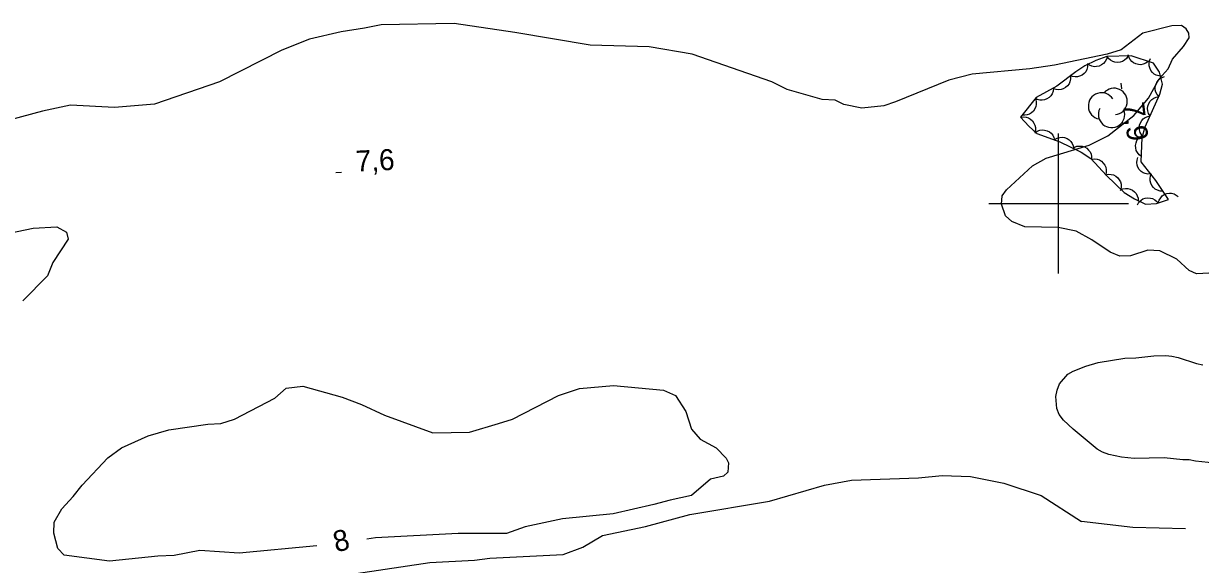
# Model space of a CAD drawing. Extents: x 336540 to 340074, y 5572036 to 5573747.
# Drawn here: x 336851.8 to 337020.3, y 5573148.4 to 5573225.7 of the extents above; entities that cross this region are included whole.
import ezdxf

# ---------------------------------------------------------------- set-up
doc = ezdxf.new("R2010")
doc.units = 0
for name, color, linetype in [('Niveau 2', 7, 'Continuous'), ('Niveau 3', 7, 'Continuous'), ('Niveau 44', 7, 'Continuous'), ('Niveau 61', 7, 'Continuous')]:
    doc.layers.add(name, color=color, linetype=linetype)

msp = doc.modelspace()

# ---------------------------------------------------------------- linework, layer by layer
at = {"layer": 'Niveau 2'}
for points in [[(337025.98, 5573190.3), (337019.74, 5573189.97), (337018.69, 5573190.42), (337016.92, 5573192.03), (337014.47, 5573193.25), (337012.79, 5573193.34), (337010.28, 5573192.53), (337008.78, 5573192.46), (337007.38, 5573193.07), (337004.76, 5573194.81), (337002.5, 5573196.04), (336999.92, 5573196.58), (336995.18, 5573196.69), (336993.29, 5573197.43), (336992.41, 5573198.23), (336991.81, 5573199.9), (336991.92, 5573201.1), (336992.54, 5573201.97), (336996.26, 5573205.39), (336998.23, 5573206.51), (337004.39, 5573208.35), (337007.04, 5573209.68), (337010.77, 5573212.59), (337012.86, 5573215.06), (337014.41, 5573217.86), (337015.69, 5573219.27), (337016.3, 5573220.67), (337017.88, 5573222.44), (337018.67, 5573223.68), (337018.63, 5573224.36), (337018.26, 5573225.01), (337017.58, 5573225.48), (337016.21, 5573225.42), (337012.04, 5573224.35), (337008.95, 5573221.98), (337006.95, 5573221.37), (336999.41, 5573219.81), (336995.88, 5573219.29), (336987.63, 5573218.52), (336984.29, 5573217.66), (336976.66, 5573214.56), (336975, 5573213.97), (336971.82, 5573213.64), (336969.24, 5573214.18), (336968.03, 5573214.8), (336966.15, 5573214.88), (336961.16, 5573216.31), (336958.93, 5573217.39), (336947.54, 5573221.38), (336941.4, 5573222.42), (336932.92, 5573222.67), (336922.15, 5573224.48), (336913.47, 5573225.74), (336903, 5573225.55), (336900.65, 5573225.08), (336897.29, 5573224.57), (336892.77, 5573223.49), (336888.8, 5573221.92), (336879.89, 5573217.41), (336870.56, 5573214.21), (336864.84, 5573213.73), (336858.55, 5573214.09), (336854.55, 5573213.21), (336846.7, 5573211.11)], [(336848.86, 5573195.6), (336853.21, 5573196.5), (336856.59, 5573196.68), (336857.97, 5573195.9), (336858.2, 5573194.89), (336856.01, 5573191.56), (336855.24, 5573189.65), (336851.72, 5573186.08)], [(337022.31, 5573162.89), (337019.61, 5573163.17), (337018.7, 5573163.37), (337017.8, 5573163.35), (337015.09, 5573163.63), (337010.82, 5573163.53), (337009.01, 5573163.72), (337007.2, 5573164.13), (337006.3, 5573164.44), (337005.5, 5573164.87), (337002.06, 5573167.72), (337000.68, 5573169.04), (337000.1, 5573169.82), (336999.74, 5573170.71), (336999.59, 5573172.39), (336999.79, 5573173.3), (337000.11, 5573174.21), (337001.32, 5573175.59), (337002.09, 5573176.05), (337003.88, 5573176.77), (337005.67, 5573177.26), (337009.48, 5573177.91), (337011.06, 5573177.95), (337013.64, 5573178.23), (337015.33, 5573178.27), (337016.23, 5573178.18), (337017.13, 5573177.97), (337019.74, 5573177.13), (337020.65, 5573176.93)], [(336893.8, 5573151.08), (336882.69, 5573150.01), (336877.08, 5573150.4), (336873.39, 5573149.69), (336871.04, 5573149.57), (336864.14, 5573148.89), (336857.65, 5573149.74), (336856.75, 5573150.7), (336856.15, 5573152.88), (336856.22, 5573154.43), (336857.31, 5573156.34), (336858.93, 5573158.11), (336860.19, 5573159.72), (336863.88, 5573163.64), (336865.83, 5573165.08), (336869.65, 5573166.81), (336872.63, 5573167.66), (336878.19, 5573168.44), (336880.05, 5573168.54), (336882.04, 5573169.15), (336887.8, 5573172.17), (336889.43, 5573173.59), (336891.78, 5573173.9), (336897.44, 5573172.32), (336900.2, 5573171.27), (336903.51, 5573169.74), (336910.4, 5573167.22), (336915.65, 5573167.3), (336919.82, 5573168.54), (336921.81, 5573169.15), (336928.41, 5573172.55), (336931.41, 5573173.54), (336936.28, 5573173.98), (336943.43, 5573173.33)], [(336943.43, 5573173.33), (336945.16, 5573172.56), (336946.64, 5573170.28), (336947.43, 5573167.75), (336948.69, 5573166.29), (336950.96, 5573165.06), (336952.4, 5573163.61), (336952.75, 5573162.94), (336952.66, 5573161.59), (336952.01, 5573161.04), (336950.17, 5573160.61), (336947.42, 5573158.26), (336944.4, 5573157.58), (336942.07, 5573156.96), (336936.22, 5573155.65), (336928.97, 5573154.93), (336923.61, 5573153.79), (336920.97, 5573152.82), (336914.03, 5573152.8), (336902.21, 5573152.2), (336900.95, 5573152.02)], [(336896.24, 5573146.62), (336910, 5573148.7), (336916.4, 5573149.03), (336918.59, 5573149.3), (336929.06, 5573149.83), (336931.9, 5573150.85), (336934.68, 5573152.53), (336940.87, 5573153.84), (336947.22, 5573155.54), (336958.63, 5573157.47), (336966.48, 5573159.75), (336970.33, 5573160.45), (336979.96, 5573160.78), (336983.31, 5573161.11), (336987.39, 5573160.98), (336992.17, 5573160.04), (336997.52, 5573158.28), (337003.28, 5573154.52)], [(337018.18, 5573153.49), (337010.61, 5573153.7), (337003.28, 5573154.52)]]:
    msp.add_lwpolyline(points, dxfattribs=at)
at = {"layer": 'Niveau 3'}
for p, q in [((337008.92, 5573217.2), (337009.02, 5573216.4)), ((336896.55, 5573204.46), (336897.35, 5573204.5))]:
    msp.add_line(p, q, dxfattribs=at)
at = {"layer": 'Niveau 44'}
for points in [[(336994.55, 5573212.35), (336995.74, 5573211.07), (336996.86, 5573210.01), (337000.16, 5573208.81), (337001.67, 5573208.13), (337003.25, 5573207.35), (337004.59, 5573206.44), (337006.85, 5573204), (337009.39, 5573201.57), (337010.88, 5573200.69), (337012.45, 5573199.91), (337014.01, 5573200.02), (337015.74, 5573200.56), (337013.94, 5573203.31), (337011.84, 5573205.95), (337011.95, 5573209.45), (337012.41, 5573210.95), (337014.47, 5573215.64), (337014.87, 5573217.09), (337014.43, 5573218.78), (337013.58, 5573220.08), (337010.39, 5573221.13), (337006.88, 5573221.03), (337005.32, 5573220.44), (337003.73, 5573219.68), (337002.44, 5573218.82), (336999.75, 5573216.77), (336996.8, 5573215.15), (336994.55, 5573212.35)], [(337006.94, 5573221.05), (337006.85, 5573220.65), (337006.64, 5573220.3), (337006.44, 5573220.04), (337006.15, 5573219.83), (337005.82, 5573219.67), (337005.44, 5573219.6), (337005.12, 5573219.57), (337004.77, 5573219.65), (337004.43, 5573219.79), (337004.14, 5573219.99)], [(337009.95, 5573221.12), (337009.72, 5573220.76), (337009.41, 5573220.5), (337009.14, 5573220.32), (337008.8, 5573220.22), (337008.43, 5573220.18), (337008.05, 5573220.23), (337007.74, 5573220.31), (337007.44, 5573220.5), (337007.16, 5573220.74), (337006.95, 5573221.03)], [(337012.82, 5573220.33), (337012.49, 5573220.08), (337012.11, 5573219.93), (337011.78, 5573219.86), (337011.43, 5573219.88), (337011.07, 5573219.96), (337010.74, 5573220.14), (337010.46, 5573220.32), (337010.25, 5573220.6), (337010.07, 5573220.92), (337009.97, 5573221.27)], [(337004.14, 5573219.96), (337004.14, 5573219.54), (337004.02, 5573219.15), (337003.88, 5573218.85), (337003.65, 5573218.59), (337003.36, 5573218.36), (337003.01, 5573218.2), (337002.7, 5573218.1), (337002.35, 5573218.1), (337001.98, 5573218.16), (337001.65, 5573218.29)], [(337014.78, 5573218.24), (337014.36, 5573218.25), (337013.98, 5573218.37), (337013.68, 5573218.51), (337013.42, 5573218.75), (337013.19, 5573219.04), (337013.04, 5573219.39), (337012.94, 5573219.7), (337012.94, 5573220.05), (337013, 5573220.42), (337013.14, 5573220.75)], [(337001.68, 5573218.24), (337001.71, 5573217.83), (337001.61, 5573217.43), (337001.49, 5573217.12), (337001.27, 5573216.84), (337001, 5573216.6), (337000.66, 5573216.42), (337000.36, 5573216.3), (337000.01, 5573216.27), (336999.64, 5573216.31), (336999.3, 5573216.42)], [(337014.37, 5573215.26), (337014.09, 5573215.58), (337013.93, 5573215.95), (337013.84, 5573216.27), (337013.84, 5573216.62), (337013.91, 5573216.98), (337014.07, 5573217.33), (337014.24, 5573217.61), (337014.51, 5573217.84), (337014.82, 5573218.04), (337015.16, 5573218.15)], [(336999.25, 5573216.5), (336999.21, 5573216.08), (336999.06, 5573215.7), (336998.89, 5573215.42), (336998.64, 5573215.17), (336998.33, 5573214.97), (336997.97, 5573214.84), (336997.65, 5573214.77), (336997.3, 5573214.8), (336996.94, 5573214.89), (336996.62, 5573215.05)], [(336996.67, 5573214.99), (336996.79, 5573214.59), (336996.8, 5573214.18), (336996.75, 5573213.86), (336996.61, 5573213.54), (336996.41, 5573213.23), (336996.12, 5573212.97), (336995.85, 5573212.78), (336995.52, 5573212.68), (336995.15, 5573212.62), (336994.79, 5573212.65)], [(337013.11, 5573212.53), (337012.88, 5573212.89), (337012.78, 5573213.28), (337012.73, 5573213.61), (337012.79, 5573213.95), (337012.9, 5573214.3), (337013.12, 5573214.62), (337013.32, 5573214.88), (337013.62, 5573215.07), (337013.96, 5573215.22), (337014.31, 5573215.28)], [(336994.55, 5573212.35), (336994.96, 5573212.41), (336995.37, 5573212.36), (336995.68, 5573212.27), (336995.98, 5573212.08), (336996.25, 5573211.83), (336996.47, 5573211.51), (336996.61, 5573211.22), (336996.67, 5573210.87), (336996.67, 5573210.5), (336996.59, 5573210.15)], [(337011.9, 5573209.79), (337011.68, 5573210.14), (337011.57, 5573210.53), (337011.52, 5573210.86), (337011.58, 5573211.21), (337011.7, 5573211.56), (337011.91, 5573211.88), (337012.12, 5573212.13), (337012.41, 5573212.32), (337012.75, 5573212.47), (337013.11, 5573212.53)], [(336996.59, 5573210.11), (336996.93, 5573210.35), (336997.31, 5573210.49), (336997.63, 5573210.55), (336997.98, 5573210.52), (336998.34, 5573210.42), (336998.67, 5573210.24), (336998.94, 5573210.05), (336999.15, 5573209.76), (336999.32, 5573209.43), (336999.41, 5573209.08)], [(336999.43, 5573209.14), (336999.78, 5573209.36), (337000.18, 5573209.46), (337000.51, 5573209.5), (337000.85, 5573209.45), (337001.2, 5573209.32), (337001.52, 5573209.11), (337001.77, 5573208.9), (337001.96, 5573208.6), (337002.1, 5573208.26), (337002.16, 5573207.91)], [(337011.87, 5573206.75), (337011.53, 5573206.99), (337011.28, 5573207.32), (337011.12, 5573207.61), (337011.04, 5573207.95), (337011.02, 5573208.32), (337011.09, 5573208.69), (337011.19, 5573209), (337011.39, 5573209.29), (337011.66, 5573209.56), (337011.96, 5573209.75)], [(337002.24, 5573208.04), (337002.63, 5573208.19), (337003.03, 5573208.22), (337003.36, 5573208.21), (337003.7, 5573208.09), (337004.02, 5573207.91), (337004.3, 5573207.65), (337004.51, 5573207.4), (337004.64, 5573207.07), (337004.72, 5573206.71), (337004.72, 5573206.35)], [(337004.7, 5573206.32), (337005.11, 5573206.39), (337005.51, 5573206.33), (337005.83, 5573206.24), (337006.13, 5573206.05), (337006.4, 5573205.8), (337006.61, 5573205.48), (337006.76, 5573205.19), (337006.82, 5573204.84), (337006.82, 5573204.47), (337006.74, 5573204.12)], [(337013.21, 5573204.23), (337012.79, 5573204.2), (337012.4, 5573204.28), (337012.09, 5573204.4), (337011.8, 5573204.61), (337011.55, 5573204.88), (337011.36, 5573205.21), (337011.24, 5573205.51), (337011.21, 5573205.86), (337011.23, 5573206.23), (337011.34, 5573206.58)], [(337006.73, 5573204.11), (337007.14, 5573204.2), (337007.54, 5573204.17), (337007.87, 5573204.1), (337008.17, 5573203.93), (337008.46, 5573203.7), (337008.69, 5573203.39), (337008.86, 5573203.11), (337008.94, 5573202.77), (337008.96, 5573202.4), (337008.9, 5573202.04)], [(337014.94, 5573201.78), (337014.52, 5573201.79), (337014.14, 5573201.91), (337013.84, 5573202.05), (337013.58, 5573202.29), (337013.35, 5573202.58), (337013.19, 5573202.93), (337013.1, 5573203.24), (337013.1, 5573203.59), (337013.16, 5573203.96), (337013.3, 5573204.29)], [(337008.8, 5573201.92), (337009.18, 5573202.09), (337009.58, 5573202.15), (337009.91, 5573202.16), (337010.25, 5573202.06), (337010.59, 5573201.9), (337010.88, 5573201.66), (337011.1, 5573201.42), (337011.26, 5573201.1), (337011.37, 5573200.75), (337011.39, 5573200.39)], [(337011.29, 5573199.83), (337011.5, 5573200.19), (337011.8, 5573200.47), (337012.06, 5573200.66), (337012.4, 5573200.77), (337012.76, 5573200.83), (337013.14, 5573200.79), (337013.46, 5573200.73), (337013.77, 5573200.55), (337014.06, 5573200.32), (337014.28, 5573200.04)], [(337014.27, 5573200.1), (337014.39, 5573200.5), (337014.62, 5573200.84), (337014.83, 5573201.09), (337015.13, 5573201.28), (337015.47, 5573201.42), (337015.85, 5573201.47), (337016.18, 5573201.48), (337016.52, 5573201.38), (337016.85, 5573201.22), (337017.13, 5573201)]]:
    msp.add_lwpolyline(points, dxfattribs=at)
for centre, start, end in [((337007.93, 5573214.6), 276.4733, 139.1577), ((337006.14, 5573213.96), 31.8056, 259.2627), ((337007.58, 5573212.75), 153.6518, 19.3404)]:
    msp.add_arc(centre, 1.89, start, end, dxfattribs=at)
at = {"layer": 'Niveau 61'}
for points in [[(337000, 5573190), (337000, 5573210)], [(336990, 5573200), (337010, 5573200)]]:
    msp.add_lwpolyline(points, dxfattribs=at)

# ---------------------------------------------------------------- texts
at = {"layer": 'Niveau 2'}
msp.add_text('8', height=3, rotation=13.622, dxfattribs=at).set_placement((336896.55, 5573150.11))
at = {"layer": 'Niveau 3'}
for s, rotation, p in [('7,9    ', 276.952, (337009.23, 5573214.33)), ('7,6    ', 2.7712, (336899.43, 5573204.56))]:
    msp.add_text(s, height=3, rotation=rotation, dxfattribs=at).set_placement(p)

doc.saveas('drawing.dxf')
